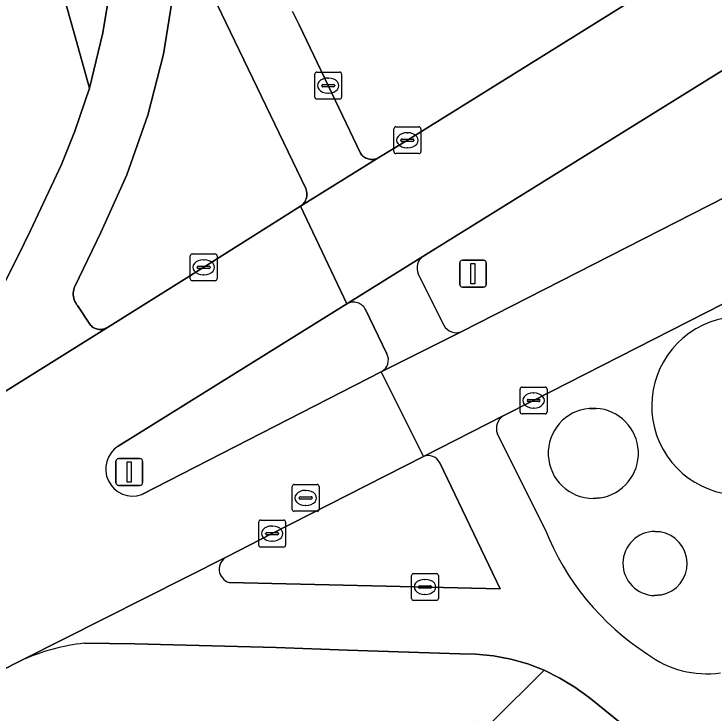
# Model space of a CAD drawing. Extents: x 158031 to 159244, y 380104 to 381214.
# Drawn here: x 159094.31 to 159120.37, y 380753.59 to 380779.62 of the extents above; entities that cross this region are included whole.
import ezdxf

# ---------------------------------------------------------------- set-up
doc = ezdxf.new("R2010")
doc.units = 0
for name, color, linetype in [('IMGEO_Berm_groen', 7, 'Continuous'), ('IMGEO_Fietspad_open', 7, 'Continuous'), ('IMGEO_Kolk', 7, 'Continuous'), ('IMGEO_Lichtmast', 7, 'Continuous'), ('IMGEO_Rijbaan_lokaal_gesloten', 7, 'Continuous'), ('IMGEO_Rioolput', 7, 'Continuous'), ('IMGEO_Verkeerseiland_gesloten', 7, 'Continuous'), ('IMGEO_Verkeerseiland_groen', 7, 'Continuous'), ('IMGEO_Verkeerseiland_open', 7, 'Continuous'), ('IMGEO_Voetpad_open', 7, 'Continuous')]:
    doc.layers.add(name, color=color, linetype=linetype)

msp = doc.modelspace()

# ---------------------------------------------------------------- linework, layer by layer
at = {"layer": 'IMGEO_Berm_groen'}
for points in [[(159104.684, 380779.714), (159104.923, 380779.215), (159106.008, 380776.954), (159107.209, 380774.435), (159107.235, 380774.398), (159107.265, 380774.363), (159107.298, 380774.331), (159107.333, 380774.302), (159107.371, 380774.277), (159107.411, 380774.255), (159107.453, 380774.236), (159107.496, 380774.222), (159107.541, 380774.211), (159107.586, 380774.205), (159107.631, 380774.202), (159107.677, 380774.203), (159107.722, 380774.209), (159107.767, 380774.219), (159107.81, 380774.232), (159107.853, 380774.249), (159107.893, 380774.27), (159108.957, 380774.92), (159117.876, 380780.479)], [(159123.907, 380770.448), (159113.655, 380765.226), (159112.523, 380764.653)], [(159115.98, 380764.933), (159115.726, 380764.93)], [(159115.726, 380764.93), (159115.98, 380764.933)], [(159112.305, 380763.993), (159114.083, 380760.421)], [(159115.878, 380761.579), (159116.132, 380761.599)], [(159116.132, 380761.599), (159115.878, 380761.579)], [(159118.362, 380760.336), (159118.177, 380760.35)], [(159118.177, 380760.35), (159118.362, 380760.336)], [(159118.16, 380757.96), (159118.413, 380757.983)], [(159118.413, 380757.983), (159118.16, 380757.96)]]:
    msp.add_lwpolyline(points, dxfattribs=at)
for centre, radius, start, end in [((159121.371, 380765.024), 3.319, 46.4204, 283.2691), ((159121.371, 380765.024), 3.319, 46.4204, 283.2691), ((159115.878, 380763.258), 1.679, 95.2024, 269.9918), ((159115.878, 380763.258), 1.679, 95.2024, 269.9918), ((159115.879, 380763.258), 1.678, 278.6859, 86.5348), ((159115.879, 380763.258), 1.678, 278.6859, 86.5348), ((159112.83, 380764.186), 0.559, 123.2947, 200.1482), ((159123.272, 380764.078), 9.89, 201.7008, 237.0379), ((159118.177, 380759.155), 1.195, 90.0016, 269.1833), ((159118.177, 380759.155), 1.195, 90.0016, 269.1833), ((159118.177, 380759.155), 1.196, 281.396, 81.0873), ((159118.177, 380759.155), 1.196, 281.396, 81.0873), ((159120.087, 380758.699), 3.653, 233.0417, 278.2624)]:
    msp.add_arc(centre, radius, start, end, dxfattribs=at)
at = {"layer": 'IMGEO_Fietspad_open'}
for points in [[(159094.107, 380797.633), (159095.176, 380794.706), (159096.425, 380792.035), (159096.843, 380791.218), (159097.254, 380790.218), (159097.574, 380789.185), (159097.8, 380788.128), (159098.048, 380786.317), (159098.156, 380784.247), (159098.079, 380782.175), (159097.817, 380780.118), (159097.615, 380778.913), (159097.12, 380776.857), (159096.578, 380775.26), (159096.085, 380774.012), (159094.92, 380771.553), (159094.456, 380770.594), (159092.176, 380766.107)], [(159100.565, 380782.713), (159105.172, 380773.12), (159105.191, 380773.068), (159105.203, 380773.021), (159105.211, 380772.973), (159105.214, 380772.924), (159105.213, 380772.875), (159105.208, 380772.827), (159105.199, 380772.779), (159105.185, 380772.732), (159105.167, 380772.687), (159105.145, 380772.643), (159105.119, 380772.601), (159105.09, 380772.562), (159105.057, 380772.526), (159105.022, 380772.493), (159104.983, 380772.463), (159107.893, 380774.27), (159107.853, 380774.249), (159107.81, 380774.232), (159107.767, 380774.219), (159107.722, 380774.209), (159107.677, 380774.203), (159107.631, 380774.202), (159107.586, 380774.205), (159107.541, 380774.211), (159107.496, 380774.222), (159107.453, 380774.236), (159107.411, 380774.255), (159107.371, 380774.277), (159107.333, 380774.302), (159107.298, 380774.331), (159107.265, 380774.363), (159107.235, 380774.398), (159107.209, 380774.435), (159106.008, 380776.954), (159104.923, 380779.215), (159104.684, 380779.714)], [(159088.839, 380762.363), (159097.787, 380767.942), (159097.774, 380767.935), (159097.735, 380767.914), (159097.693, 380767.898), (159097.65, 380767.885), (159097.606, 380767.876), (159097.562, 380767.871), (159097.517, 380767.87), (159097.473, 380767.873), (159097.429, 380767.88), (159097.385, 380767.891), (159097.343, 380767.905), (159097.302, 380767.924), (159097.263, 380767.946), (159097.226, 380767.971), (159097.192, 380768), (159097.16, 380768.031), (159097.132, 380768.065), (159097.106, 380768.102), (159096.67, 380768.765), (159096.641, 380768.805), (159096.607, 380768.859), (159096.579, 380768.917), (159096.555, 380768.976), (159096.537, 380769.037), (159096.525, 380769.1), (159096.518, 380769.164), (159096.517, 380769.228), (159096.522, 380769.292), (159096.533, 380769.355), (159096.549, 380769.417), (159096.57, 380769.477), (159097.538, 380771.483), (159098.515, 380773.625), (159099.298, 380775.847), (159099.878, 380778.129), (159100.253, 380780.454)], [(159109.535, 380770.593), (159106.702, 380768.825)], [(159110.318, 380768.033), (159109.363, 380769.941)], [(159107.402, 380768.613), (159108.197, 380766.962)], [(159107.986, 380766.293), (159110.981, 380767.801)], [(159112.523, 380764.653), (159109.557, 380763.14)], [(159114.083, 380760.421), (159112.305, 380763.993)], [(159110.167, 380762.903), (159112.409, 380758.215), (159102.321, 380758.448)], [(159102.229, 380759.405), (159094.656, 380755.576)], [(159096.923, 380756.181), (159098.807, 380756.163), (159104.065, 380756.022), (159106.723, 380755.93), (159110.914, 380755.784), (159111.51, 380755.777), (159112.162, 380755.712), (159112.805, 380755.59), (159113.435, 380755.412), (159114.046, 380755.177), (159114.634, 380754.889), (159115.194, 380754.549), (159115.721, 380754.161), (159120.131, 380750.599), (159120.878, 380750), (159124.273, 380747.279), (159124.69, 380746.943), (159127.322, 380749.496), (159126.697, 380750), (159124.142, 380752.06), (159124.038, 380751.961)]]:
    msp.add_lwpolyline(points, dxfattribs=at)
for centre, radius, start, end in [((159109.845, 380770.163), 0.53, 125.7258, 204.7179), ((159106.947, 380768.372), 0.515, 27.8813, 118.4201), ((159110.764, 380768.243), 0.493, 205.2294, 296.1982), ((159107.746, 380766.736), 0.504, 298.4109, 26.579), ((159112.83, 380764.186), 0.559, 123.2947, 200.1482), ((159109.728, 380762.677), 0.494, 27.2715, 110.2637), ((159123.272, 380764.078), 9.89, 201.7008, 237.0379), ((159102.47, 380758.945), 0.519, 117.6222, 253.3602), ((159097.785, 380748.401), 7.828, 96.3231, 113.5618), ((159120.087, 380758.699), 3.653, 233.0417, 278.2624)]:
    msp.add_arc(centre, radius, start, end, dxfattribs=at)
at = {"layer": 'IMGEO_Kolk'}
for p, q in [((159105.508, 380776.528), (159105.508, 380777.38)), ((159105.583, 380777.454), (159106.435, 380777.454)), ((159106.509, 380777.38), (159106.509, 380776.528)), ((159105.81, 380776.997), (159106.208, 380776.997)), ((159105.996, 380777.234), (159106.021, 380777.234)), ((159105.767, 380776.948), (159105.767, 380776.96)), ((159106.205, 380776.911), (159105.807, 380776.911)), ((159106.251, 380776.96), (159106.251, 380776.948)), ((159106.019, 380776.674), (159105.994, 380776.674)), ((159106.435, 380776.454), (159105.583, 380776.454)), ((159108.531, 380775.419), (159109.383, 380775.419)), ((159108.456, 380774.493), (159108.456, 380775.345)), ((159108.944, 380775.199), (159108.969, 380775.199)), ((159109.457, 380775.345), (159109.457, 380774.493)), ((159108.715, 380774.913), (159108.715, 380774.925)), ((159108.758, 380774.962), (159109.156, 380774.962)), ((159109.199, 380774.925), (159109.199, 380774.913)), ((159109.153, 380774.876), (159108.755, 380774.876)), ((159108.967, 380774.639), (159108.942, 380774.639)), ((159109.383, 380774.419), (159108.531, 380774.419)), ((159100.872, 380769.761), (159100.872, 380770.613)), ((159100.947, 380770.687), (159101.799, 380770.687)), ((159101.36, 380770.467), (159101.385, 380770.467)), ((159101.873, 380770.613), (159101.873, 380769.761)), ((159101.174, 380770.23), (159101.572, 380770.23)), ((159101.131, 380770.181), (159101.131, 380770.193)), ((159101.569, 380770.144), (159101.171, 380770.144)), ((159101.615, 380770.193), (159101.615, 380770.181)), ((159101.799, 380769.687), (159100.947, 380769.687)), ((159101.383, 380769.907), (159101.358, 380769.907)), ((159113.154, 380764.799), (159113.154, 380765.651)), ((159113.229, 380765.725), (159114.081, 380765.725)), ((159114.155, 380765.651), (159114.155, 380764.799)), ((159113.456, 380765.268), (159113.854, 380765.268)), ((159113.642, 380765.505), (159113.667, 380765.505)), ((159113.413, 380765.219), (159113.413, 380765.231)), ((159113.851, 380765.182), (159113.453, 380765.182)), ((159113.897, 380765.231), (159113.897, 380765.219)), ((159113.665, 380764.945), (159113.64, 380764.945)), ((159114.081, 380764.725), (159113.229, 380764.725)), ((159103.421, 380759.842), (159103.421, 380760.694)), ((159103.496, 380760.768), (159104.348, 380760.768)), ((159104.422, 380760.694), (159104.422, 380759.842)), ((159103.723, 380760.311), (159104.121, 380760.311)), ((159103.909, 380760.548), (159103.934, 380760.548)), ((159103.68, 380760.262), (159103.68, 380760.274)), ((159104.118, 380760.225), (159103.72, 380760.225)), ((159104.164, 380760.274), (159104.164, 380760.262)), ((159103.932, 380759.988), (159103.907, 380759.988)), ((159104.348, 380759.768), (159103.496, 380759.768)), ((159109.186, 380758.781), (159110.038, 380758.781)), ((159109.111, 380757.855), (159109.111, 380758.707)), ((159109.599, 380758.561), (159109.624, 380758.561)), ((159110.112, 380758.707), (159110.112, 380757.855)), ((159109.37, 380758.275), (159109.37, 380758.287)), ((159109.808, 380758.238), (159109.41, 380758.238)), ((159109.413, 380758.324), (159109.811, 380758.324)), ((159109.854, 380758.287), (159109.854, 380758.275)), ((159109.622, 380758.001), (159109.597, 380758.001)), ((159110.038, 380757.781), (159109.186, 380757.781))]:
    msp.add_line(p, q, dxfattribs=at)
for points in [[(159105.508, 380776.528), (159105.508, 380777.38)], [(159105.583, 380777.454), (159106.435, 380777.454)], [(159106.509, 380777.38), (159106.509, 380776.528)], [(159106.435, 380776.454), (159105.583, 380776.454)], [(159108.531, 380775.419), (159109.383, 380775.419)], [(159108.456, 380774.493), (159108.456, 380775.345)], [(159109.457, 380775.345), (159109.457, 380774.493)], [(159109.383, 380774.419), (159108.531, 380774.419)], [(159100.872, 380769.761), (159100.872, 380770.613)], [(159100.947, 380770.687), (159101.799, 380770.687)], [(159101.873, 380770.613), (159101.873, 380769.761)], [(159101.799, 380769.687), (159100.947, 380769.687)], [(159113.154, 380764.799), (159113.154, 380765.651)], [(159113.229, 380765.725), (159114.081, 380765.725)], [(159114.155, 380765.651), (159114.155, 380764.799)], [(159114.081, 380764.725), (159113.229, 380764.725)], [(159103.421, 380759.842), (159103.421, 380760.694)], [(159103.496, 380760.768), (159104.348, 380760.768)], [(159104.422, 380760.694), (159104.422, 380759.842)], [(159104.348, 380759.768), (159103.496, 380759.768)], [(159109.186, 380758.781), (159110.038, 380758.781)], [(159109.111, 380757.855), (159109.111, 380758.707)], [(159110.112, 380758.707), (159110.112, 380757.855)], [(159110.038, 380757.781), (159109.186, 380757.781)]]:
    msp.add_lwpolyline(points, dxfattribs=at)
for centre, radius, start, end in [((159105.585, 380777.378), 0.0765, 91.552, 178.448), ((159105.585, 380777.378), 0.0765, 91.552, 178.448), ((159106.433, 380777.378), 0.0765, 1.552, 88.448), ((159106.433, 380777.378), 0.0765, 1.552, 88.448), ((159105.807, 380776.957), 0.0403, 85.8775, 175.7526), ((159106.212, 380776.959), 0.0386, 1.7309, 96.639), ((159105.804, 380776.947), 0.0366, 178.938, 274.7102), ((159106.208, 380776.954), 0.043, 264.8664, 352.4533), ((159105.585, 380776.53), 0.0765, 181.552, 268.448), ((159105.585, 380776.53), 0.0765, 181.552, 268.448), ((159106.433, 380776.53), 0.0765, 271.552, 358.448), ((159106.433, 380776.53), 0.0765, 271.552, 358.448), ((159108.533, 380775.343), 0.0765, 91.552, 178.448), ((159108.533, 380775.343), 0.0765, 91.552, 178.448), ((159109.381, 380775.343), 0.0765, 1.552, 88.448), ((159109.381, 380775.343), 0.0765, 1.552, 88.448), ((159108.755, 380774.922), 0.0403, 85.8775, 175.7526), ((159108.752, 380774.912), 0.0366, 178.938, 274.7102), ((159109.156, 380774.919), 0.043, 264.8664, 352.4533), ((159109.16, 380774.924), 0.0386, 1.7309, 96.639), ((159108.533, 380774.495), 0.0765, 181.552, 268.448), ((159108.533, 380774.495), 0.0765, 181.552, 268.448), ((159109.381, 380774.495), 0.0765, 271.552, 358.448), ((159109.381, 380774.495), 0.0765, 271.552, 358.448), ((159100.949, 380770.611), 0.0765, 91.552, 178.448), ((159100.949, 380770.611), 0.0765, 91.552, 178.448), ((159101.797, 380770.611), 0.0765, 1.552, 88.448), ((159101.797, 380770.611), 0.0765, 1.552, 88.448), ((159101.171, 380770.19), 0.0403, 85.8775, 175.7526), ((159101.576, 380770.192), 0.0386, 1.7309, 96.639), ((159101.168, 380770.18), 0.0366, 178.938, 274.7102), ((159101.572, 380770.187), 0.043, 264.8664, 352.4533), ((159100.949, 380769.763), 0.0765, 181.552, 268.448), ((159100.949, 380769.763), 0.0765, 181.552, 268.448), ((159101.797, 380769.763), 0.0765, 271.552, 358.448), ((159101.797, 380769.763), 0.0765, 271.552, 358.448), ((159113.231, 380765.649), 0.0765, 91.552, 178.448), ((159113.231, 380765.649), 0.0765, 91.552, 178.448), ((159114.079, 380765.649), 0.0765, 1.552, 88.448), ((159114.079, 380765.649), 0.0765, 1.552, 88.448), ((159113.453, 380765.228), 0.0403, 85.8775, 175.7526), ((159113.858, 380765.23), 0.0386, 1.7309, 96.639), ((159113.45, 380765.218), 0.0366, 178.938, 274.7102), ((159113.854, 380765.225), 0.043, 264.8664, 352.4533), ((159113.231, 380764.801), 0.0765, 181.552, 268.448), ((159113.231, 380764.801), 0.0765, 181.552, 268.448), ((159114.079, 380764.801), 0.0765, 271.552, 358.448), ((159114.079, 380764.801), 0.0765, 271.552, 358.448), ((159103.498, 380760.692), 0.0765, 91.552, 178.448), ((159103.498, 380760.692), 0.0765, 91.552, 178.448), ((159104.346, 380760.692), 0.0765, 1.552, 88.448), ((159104.346, 380760.692), 0.0765, 1.552, 88.448), ((159103.72, 380760.271), 0.0403, 85.8775, 175.7526), ((159104.125, 380760.273), 0.0386, 1.7309, 96.639), ((159103.717, 380760.261), 0.0366, 178.938, 274.7102), ((159104.121, 380760.268), 0.043, 264.8664, 352.4533), ((159103.498, 380759.844), 0.0765, 181.552, 268.448), ((159103.498, 380759.844), 0.0765, 181.552, 268.448), ((159104.346, 380759.844), 0.0765, 271.552, 358.448), ((159104.346, 380759.844), 0.0765, 271.552, 358.448), ((159109.188, 380758.705), 0.0765, 91.552, 178.448), ((159109.188, 380758.705), 0.0765, 91.552, 178.448), ((159110.036, 380758.705), 0.0765, 1.552, 88.448), ((159110.036, 380758.705), 0.0765, 1.552, 88.448), ((159109.41, 380758.284), 0.0403, 85.8775, 175.7526), ((159109.407, 380758.274), 0.0366, 178.938, 274.7102), ((159109.811, 380758.281), 0.043, 264.8664, 352.4533), ((159109.815, 380758.286), 0.0386, 1.7309, 96.639), ((159109.188, 380757.857), 0.0765, 181.552, 268.448), ((159109.188, 380757.857), 0.0765, 181.552, 268.448), ((159110.036, 380757.857), 0.0765, 271.552, 358.448), ((159110.036, 380757.857), 0.0765, 271.552, 358.448)]:
    msp.add_arc(centre, radius, start, end, dxfattribs=at)
for centre, major_axis, ratio, start_param, end_param in [((159105.995, 380776.954), (-0.387, 0.002), 0.722429, 4.712389, 7.853982), ((159106.02, 380776.954), (-0.39, 0.002), 0.717154, 1.570796, 4.712389), ((159108.943, 380774.919), (-0.387, 0.002), 0.722429, 4.712389, 7.853982), ((159108.968, 380774.919), (-0.39, 0.002), 0.717154, 1.570796, 4.712389), ((159101.359, 380770.187), (-0.387, 0.002), 0.722429, 4.712389, 7.853982), ((159101.384, 380770.187), (-0.39, 0.002), 0.717154, 1.570796, 4.712389), ((159113.641, 380765.225), (-0.387, 0.002), 0.722429, 4.712389, 7.853982), ((159113.666, 380765.225), (-0.39, 0.002), 0.717154, 1.570796, 4.712389), ((159103.908, 380760.268), (-0.387, 0.002), 0.722429, 4.712389, 7.853982), ((159103.933, 380760.268), (-0.39, 0.002), 0.717154, 1.570796, 4.712389), ((159109.598, 380758.281), (-0.387, 0.002), 0.722429, 4.712389, 7.853982), ((159109.623, 380758.281), (-0.39, 0.002), 0.717154, 1.570796, 4.712389)]:
    msp.add_ellipse(centre, major_axis=major_axis, ratio=ratio, start_param=start_param, end_param=end_param, dxfattribs=at)
at = {"layer": 'IMGEO_Lichtmast'}
for p, q in [((159110.903, 380769.549), (159110.903, 380770.349)), ((159110.903, 380770.349), (159110.903, 380769.549)), ((159111.003, 380770.449), (159111.793, 380770.449)), ((159111.793, 380770.449), (159111.003, 380770.449)), ((159111.893, 380770.349), (159111.893, 380769.549)), ((159111.893, 380769.549), (159111.893, 380770.349)), ((159111.793, 380769.449), (159111.003, 380769.449)), ((159111.003, 380769.449), (159111.793, 380769.449)), ((159098.107, 380762.161), (159098.107, 380762.961)), ((159098.107, 380762.961), (159098.107, 380762.161)), ((159098.207, 380763.061), (159098.997, 380763.061)), ((159098.997, 380763.061), (159098.207, 380763.061)), ((159099.097, 380762.961), (159099.097, 380762.161)), ((159099.097, 380762.161), (159099.097, 380762.961)), ((159098.997, 380762.061), (159098.207, 380762.061)), ((159098.207, 380762.061), (159098.997, 380762.061))]:
    msp.add_line(p, q, dxfattribs=at)
for points in [[(159111.323, 380770.324), (159111.473, 380770.324), (159111.473, 380769.574), (159111.323, 380769.574), (159111.323, 380770.324)], [(159098.527, 380762.936), (159098.677, 380762.936), (159098.677, 380762.186), (159098.527, 380762.186), (159098.527, 380762.936)]]:
    msp.add_lwpolyline(points, dxfattribs=at)
for centre, start, end in [((159111.003, 380770.349), 90, 180), ((159111.003, 380770.349), 90, 180), ((159111.793, 380770.349), 0, 90), ((159111.793, 380770.349), 360, 90), ((159111.003, 380769.549), 180, 270), ((159111.003, 380769.549), 180, 270), ((159111.793, 380769.549), 270, 0), ((159111.793, 380769.549), 270, 0), ((159098.207, 380762.961), 90, 180), ((159098.207, 380762.961), 90, 180), ((159098.997, 380762.961), 0, 90), ((159098.997, 380762.961), 360, 90), ((159098.207, 380762.161), 180, 270), ((159098.207, 380762.161), 180, 270), ((159098.997, 380762.161), 270, 0), ((159098.997, 380762.161), 270, 0)]:
    msp.add_arc(centre, 0.1, start, end, dxfattribs=at)
at = {"layer": 'IMGEO_Rijbaan_lokaal_gesloten'}
for points in [[(159117.876, 380780.479), (159108.957, 380774.92), (159107.893, 380774.27), (159104.983, 380772.463), (159106.702, 380768.825), (159109.535, 380770.593), (159122.268, 380778.496)], [(159123.876, 380774.374), (159110.981, 380767.801), (159107.986, 380766.293), (159109.557, 380763.14), (159112.523, 380764.653), (159113.655, 380765.226), (159123.907, 380770.448)], [(159098.194, 380763.524), (159106.702, 380768.825), (159104.983, 380772.463), (159101.374, 380770.186), (159097.787, 380767.942), (159088.839, 380762.363), (159087.238, 380761.366)], [(159102.229, 380759.405), (159103.921, 380760.27), (159109.557, 380763.14), (159107.986, 380766.293), (159099.065, 380761.72)], [(159067.797, 380751.399), (159064.023, 380750), (159058.754, 380748.047), (159052.966, 380745.906), (159049.305, 380744.567), (159029.836, 380737.498), (159034.09, 380731.565), (159035.318, 380732.025), (159050.125, 380737.572), (159070.201, 380744.881), (159077.548, 380747.495), (159083.24, 380749.573), (159084.052, 380750), (159093.22, 380754.824), (159093.543, 380754.993), (159093.738, 380755.122), (159094.656, 380755.576), (159102.229, 380759.405)]]:
    msp.add_lwpolyline(points, dxfattribs=at)
msp.add_arc((159098.734, 380762.672), 1.008, 122.3812, 289.1628, dxfattribs=at)
at = {"layer": 'IMGEO_Rioolput'}
for p, q in [((159104.67, 380761.171), (159104.67, 380762.023)), ((159104.745, 380762.097), (159105.597, 380762.097)), ((159105.158, 380761.877), (159105.183, 380761.877)), ((159105.671, 380762.023), (159105.671, 380761.171)), ((159104.929, 380761.591), (159104.929, 380761.603)), ((159104.972, 380761.64), (159105.37, 380761.64)), ((159105.413, 380761.603), (159105.413, 380761.591)), ((159105.367, 380761.554), (159104.969, 380761.554)), ((159105.597, 380761.097), (159104.745, 380761.097)), ((159105.181, 380761.317), (159105.156, 380761.317))]:
    msp.add_line(p, q, dxfattribs=at)
for points in [[(159104.67, 380761.171), (159104.67, 380762.023)], [(159104.745, 380762.097), (159105.597, 380762.097)], [(159105.671, 380762.023), (159105.671, 380761.171)], [(159105.597, 380761.097), (159104.745, 380761.097)]]:
    msp.add_lwpolyline(points, dxfattribs=at)
for centre, radius, start, end in [((159104.747, 380762.021), 0.0765, 91.552, 178.448), ((159104.747, 380762.021), 0.0765, 91.552, 178.448), ((159105.595, 380762.021), 0.0765, 1.552, 88.448), ((159105.595, 380762.021), 0.0765, 1.552, 88.448), ((159104.969, 380761.6), 0.0403, 85.8775, 175.7526), ((159105.374, 380761.602), 0.0386, 1.7309, 96.639), ((159104.966, 380761.59), 0.0366, 178.938, 274.7102), ((159105.37, 380761.597), 0.043, 264.8664, 352.4533), ((159104.747, 380761.173), 0.0765, 181.552, 268.448), ((159104.747, 380761.173), 0.0765, 181.552, 268.448), ((159105.595, 380761.173), 0.0765, 271.552, 358.448), ((159105.595, 380761.173), 0.0765, 271.552, 358.448)]:
    msp.add_arc(centre, radius, start, end, dxfattribs=at)
for centre, major_axis, ratio, start_param, end_param in [((159105.157, 380761.597), (-0.387, 0.002), 0.722429, 4.712389, 7.853982), ((159105.182, 380761.597), (-0.39, 0.002), 0.717154, 1.570796, 4.712389)]:
    msp.add_ellipse(centre, major_axis=major_axis, ratio=ratio, start_param=start_param, end_param=end_param, dxfattribs=at)
at = {"layer": 'IMGEO_Verkeerseiland_gesloten'}
for points in [[(159122.268, 380778.496), (159109.535, 380770.593)], [(159110.981, 380767.801), (159123.876, 380774.374)], [(159109.363, 380769.941), (159110.318, 380768.033)], [(159106.702, 380768.825), (159098.194, 380763.524)], [(159108.197, 380766.962), (159107.402, 380768.613)], [(159099.065, 380761.72), (159107.986, 380766.293)]]:
    msp.add_lwpolyline(points, dxfattribs=at)
for centre, radius, start, end in [((159109.845, 380770.163), 0.53, 125.7258, 204.7179), ((159106.947, 380768.372), 0.515, 27.8813, 118.4201), ((159110.764, 380768.243), 0.493, 205.2294, 296.1982), ((159107.746, 380766.736), 0.504, 298.4109, 26.579), ((159098.734, 380762.672), 1.008, 122.3812, 289.1628)]:
    msp.add_arc(centre, radius, start, end, dxfattribs=at)
at = {"layer": 'IMGEO_Verkeerseiland_groen'}
msp.add_lwpolyline([(159098.048, 380786.317), (159097.8, 380788.128), (159094.352, 380786.71), (159096.552, 380778.912), (159097.12, 380776.857), (159097.615, 380778.913), (159097.817, 380780.118), (159098.079, 380782.175), (159098.156, 380784.247)], close=True, dxfattribs=at)
at = {"layer": 'IMGEO_Verkeerseiland_open'}
for points in [[(159100.253, 380780.454), (159099.878, 380778.129), (159099.298, 380775.847), (159098.515, 380773.625), (159097.538, 380771.483), (159096.57, 380769.477), (159096.549, 380769.417), (159096.533, 380769.355), (159096.522, 380769.292), (159096.517, 380769.228), (159096.518, 380769.164), (159096.525, 380769.1), (159096.537, 380769.037), (159096.555, 380768.976), (159096.579, 380768.917), (159096.607, 380768.859), (159096.641, 380768.805), (159096.67, 380768.765), (159097.106, 380768.102), (159097.132, 380768.065), (159097.16, 380768.031), (159097.192, 380768), (159097.226, 380767.971), (159097.263, 380767.946), (159097.302, 380767.924), (159097.343, 380767.905), (159097.385, 380767.891), (159097.429, 380767.88), (159097.473, 380767.873), (159097.517, 380767.87), (159097.562, 380767.871), (159097.606, 380767.876), (159097.65, 380767.885), (159097.693, 380767.898), (159097.735, 380767.914), (159097.774, 380767.935), (159097.787, 380767.942), (159101.374, 380770.186), (159104.983, 380772.463), (159105.022, 380772.493), (159105.057, 380772.526), (159105.09, 380772.562), (159105.119, 380772.601), (159105.145, 380772.643), (159105.167, 380772.687), (159105.185, 380772.732), (159105.199, 380772.779), (159105.208, 380772.827), (159105.213, 380772.875), (159105.214, 380772.924), (159105.211, 380772.973), (159105.203, 380773.021), (159105.191, 380773.068), (159105.172, 380773.12), (159100.565, 380782.713)], [(159109.557, 380763.14), (159103.921, 380760.27), (159102.229, 380759.405)], [(159102.321, 380758.448), (159112.409, 380758.215), (159110.167, 380762.903)]]:
    msp.add_lwpolyline(points, dxfattribs=at)
for centre, radius, start, end in [((159109.728, 380762.677), 0.494, 27.2715, 110.2637), ((159102.47, 380758.945), 0.519, 117.6222, 253.3602)]:
    msp.add_arc(centre, radius, start, end, dxfattribs=at)
at = {"layer": 'IMGEO_Voetpad_open'}
for points in [[(159093.379, 380773.651), (159089.906, 380766.752), (159090.468, 380763.806), (159090.526, 380763.873), (159091.179, 380764.63), (159091.814, 380765.515), (159092.176, 380766.107), (159094.456, 380770.594), (159094.92, 380771.553), (159096.085, 380774.012), (159096.578, 380775.26), (159097.12, 380776.857), (159096.552, 380778.912), (159094.352, 380786.71)], [(159107.509, 380752.634), (159108.087, 380752.798), (159108.814, 380753.005), (159110.837, 380753.221), (159111.148, 380753.263), (159111.458, 380753.277), (159111.767, 380753.263), (159112.075, 380753.222), (159114.046, 380755.177), (159113.435, 380755.412), (159112.805, 380755.59), (159112.162, 380755.712), (159111.51, 380755.777), (159110.914, 380755.784), (159106.723, 380755.93), (159104.065, 380756.022), (159098.807, 380756.163), (159096.923, 380756.181)], [(159094.656, 380755.576), (159093.738, 380755.122), (159093.543, 380754.993), (159093.22, 380754.824)], [(159120.131, 380750.599), (159115.721, 380754.161), (159115.194, 380754.549), (159114.634, 380754.889), (159114.046, 380755.177), (159112.075, 380753.222)]]:
    msp.add_lwpolyline(points, dxfattribs=at)
msp.add_arc((159097.785, 380748.401), 7.828, 96.3231, 113.5618, dxfattribs=at)

doc.saveas('drawing.dxf')
